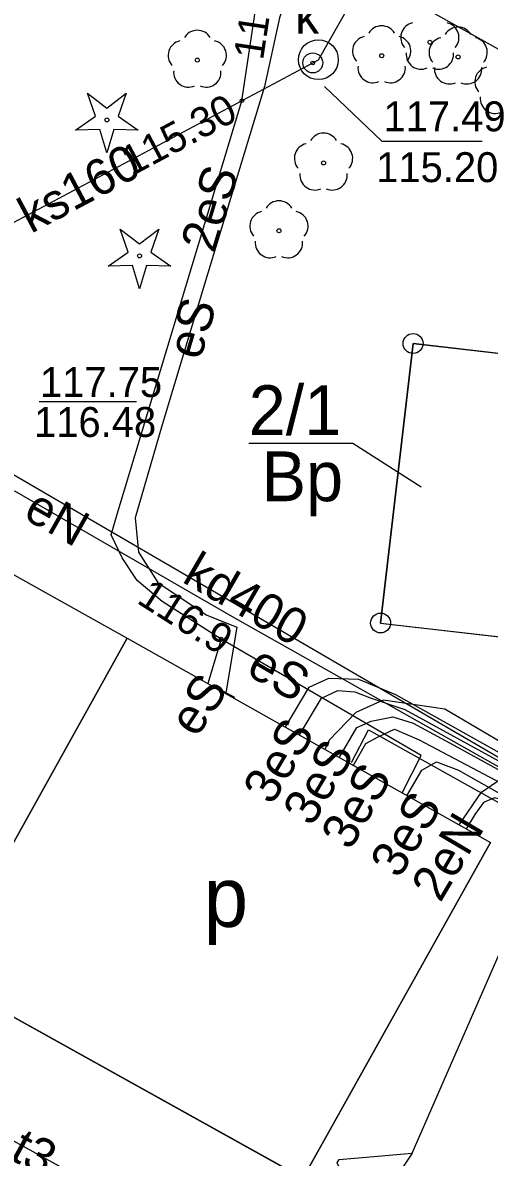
# Model space of a CAD drawing. Extents: x 6434771 to 6436222, y 5663454 to 5664782.
# Drawn here: x 6435355.97 to 6435367.69, y 5663757.73 to 5663786.19 of the extents above; entities that cross this region are included whole.
import ezdxf

# ---------------------------------------------------------------- set-up
doc = ezdxf.new("R2010")
doc.units = 0
for name, color, linetype in [('Warstwa 1', 7, 'Continuous'), ('Warstwa 10', 7, 'Continuous'), ('Warstwa 11', 7, 'Continuous'), ('Warstwa 12', 7, 'Continuous'), ('Warstwa 13', 7, 'Continuous'), ('Warstwa 14', 7, 'Continuous'), ('Warstwa 15', 7, 'Continuous'), ('Warstwa 2', 7, 'Continuous'), ('Warstwa 20', 7, 'Continuous'), ('Warstwa 3', 7, 'Continuous'), ('Warstwa 4', 7, 'Continuous'), ('Warstwa 5', 7, 'Continuous'), ('Warstwa 6', 7, 'Continuous'), ('Warstwa 7', 7, 'Continuous'), ('Warstwa 8', 7, 'Continuous'), ('Warstwa 9', 7, 'Continuous')]:
    doc.layers.add(name, color=color, linetype=linetype)

msp = doc.modelspace()

# ---------------------------------------------------------------- linework, layer by layer
at = {"layer": 'Warstwa 1'}
for p, q in [((6435364.963, 5663771.132), (6435365.778, 5663778.142)), ((6435365.778, 5663778.142), (6435371.74, 5663777.45)), ((6435364.963, 5663771.132), (6435370.925, 5663770.44))]:
    msp.add_line(p, q, dxfattribs=at)
for points in [[(6435358.6, 5663770.75), (6435353.88, 5663762.28), (6435350.43, 5663764.21), (6435352.9, 5663768.67), (6435349.4, 5663770.61), (6435348.38, 5663768.83), (6435316.59, 5663786.57), (6435315.32, 5663794.07), (6435315.68, 5663794.72)], [(6435363.18, 5663757.5), (6435364.23, 5663756.91), (6435364.06, 5663756.63), (6435353.88, 5663762.28), (6435358.6, 5663770.75), (6435367.72, 5663765.63)]]:
    msp.add_lwpolyline(points, close=True, dxfattribs=at)
at = {"layer": 'Warstwa 10'}
for points in [[(6435313.27, 5663864.65), (6435387, 5663822.95), (6435387.51, 5663822.93), (6435387.93, 5663822.78), (6435388.13, 5663822.51), (6435388.09, 5663822.2), (6435386.38, 5663818.98), (6435368.93, 5663788.97), (6435368.32, 5663788.26), (6435363.81, 5663789.87), (6435363.31, 5663790.01), (6435362.9, 5663789.68), (6435362.98, 5663788.03), (6435362.42, 5663786.31), (6435362.05, 5663784.59), (6435360.54, 5663779.63), (6435359.48, 5663776.1), (6435358.8, 5663773.77), (6435358.88, 5663772.91), (6435359.37, 5663772.15), (6435360.58, 5663771.34), (6435361.35, 5663771.03), (6435361.08, 5663769.38)], [(6435364.23, 5663767.63), (6435364.66, 5663768.45), (6435368.28, 5663766.43), (6435371.47, 5663764.1), (6435374.42, 5663763.18), (6435378.3, 5663764.71), (6435380.6, 5663765.86), (6435383.87, 5663767.93), (6435386.51, 5663772.32), (6435388.06, 5663775.08), (6435392.27, 5663781.79), (6435407.45, 5663806.8), (6435412.52, 5663815.72), (6435415.42, 5663820.48), (6435414.72, 5663822.57), (6435417.27, 5663827.72), (6435418.06, 5663829.2), (6435426.22, 5663844.12)], [(6435360.96, 5663770.73), (6435359.48, 5663771.67), (6435358.85, 5663772.2), (6435358.47, 5663772.77), (6435358.2, 5663773.34), (6435358.35, 5663773.86), (6435361.48, 5663784.23), (6435362.11, 5663788.41), (6435362.27, 5663788.69)], [(6435360.96, 5663770.73), (6435360.624, 5663769.614)], [(6435365.502, 5663766.875), (6435365.98, 5663767.81), (6435360.96, 5663770.73)], [(6435362.57, 5663768.51), (6435363.17, 5663769.52), (6435363.66, 5663769.75), (6435364.41, 5663769.72), (6435365.34, 5663769.34), (6435368.93, 5663767.33), (6435370.58, 5663766.4), (6435370.99, 5663765.94), (6435371.49, 5663765.29), (6435372, 5663764.62), (6435372.91, 5663764.29), (6435373.93, 5663764.04), (6435375, 5663763.98), (6435376.32, 5663764.3), (6435377.4, 5663764.83), (6435378.25, 5663765.27), (6435378.66, 5663765.52), (6435379.89, 5663766.528)], [(6435362.92, 5663768.31), (6435363.48, 5663769.25), (6435363.89, 5663769.44), (6435364.32, 5663769.41), (6435364.73, 5663769.25), (6435365.57, 5663768.96), (6435370.29, 5663766.38), (6435370.78, 5663765.83), (6435371.09, 5663765.38), (6435371.25, 5663765.24), (6435371.58, 5663764.8), (6435371.95, 5663764.39), (6435372.81, 5663764.1), (6435373.28, 5663763.94), (6435373.5, 5663763.88), (6435374.62, 5663763.72), (6435376.29, 5663764.01), (6435376.84, 5663764.28), (6435378.97, 5663765.37), (6435380.267, 5663766.272)], [(6435363.92, 5663767.75), (6435364.37, 5663768.51), (6435364.73, 5663768.67), (6435365.27, 5663768.78), (6435365.78, 5663768.62), (6435366.8, 5663768.07), (6435370.11, 5663766.25), (6435370.43, 5663766.07), (6435370.69, 5663765.75), (6435370.87, 5663765.38), (6435371.14, 5663765.01), (6435371.39, 5663764.7), (6435371.8, 5663764.34), (6435372.26, 5663764.12), (6435372.48, 5663763.99), (6435372.95, 5663763.83), (6435373.48, 5663763.66), (6435374.22, 5663763.53), (6435374.83, 5663763.53)], [(6435364.27, 5663767.55), (6435364.59, 5663768.11), (6435364.9, 5663768.28), (6435365.31, 5663768.47), (6435365.93, 5663768.2), (6435369.91, 5663766.1), (6435370.28, 5663765.79), (6435370.46, 5663765.59), (6435370.92, 5663764.97), (6435371.33, 5663764.49), (6435371.72, 5663764.11), (6435372.22, 5663763.82), (6435372.8, 5663763.63), (6435373.81, 5663763.38), (6435374.58, 5663763.33), (6435375.19, 5663763.36), (6435375.82, 5663763.52), (6435376.54, 5663763.8)], [(6435365.62, 5663766.8), (6435366, 5663767.44), (6435366.37, 5663767.65), (6435366.92, 5663767.44), (6435369.85, 5663765.79), (6435370.29, 5663765.37), (6435370.57, 5663765.01), (6435370.92, 5663764.56), (6435371.33, 5663764.11), (6435373.15, 5663763.3), (6435374.29, 5663763.14), (6435375.15, 5663763.1), (6435375.79, 5663763.35), (6435376.59, 5663763.61), (6435376.99, 5663763.82), (6435377.97, 5663764.33)]]:
    msp.add_lwpolyline(points, dxfattribs=at)
for points in [[(6435357.305, 5663783.495), (6435357.807, 5663783.842), (6435357.605, 5663784.418), (6435358.09, 5663784.048), (6435358.575, 5663784.418), (6435358.373, 5663783.842), (6435358.875, 5663783.495), (6435358.265, 5663783.509), (6435358.09, 5663782.925), (6435357.915, 5663783.509)], [(6435358.125, 5663780.085), (6435358.627, 5663780.432), (6435358.425, 5663781.008), (6435358.91, 5663780.638), (6435359.395, 5663781.008), (6435359.193, 5663780.432), (6435359.695, 5663780.085), (6435359.085, 5663780.099), (6435358.91, 5663779.515), (6435358.735, 5663780.099)]]:
    msp.add_lwpolyline(points, close=True, dxfattribs=at)
for centre, radius in [((6435358.09, 5663783.75), 0.05), ((6435358.91, 5663780.34), 0.05), ((6435365.778, 5663778.142), 0.25), ((6435364.963, 5663771.132), 0.25)]:
    msp.add_circle(centre, radius, dxfattribs=at)
at = {"layer": 'Warstwa 11'}
for centre in [(6435366.2, 5663785.7), (6435360.36, 5663785.25), (6435364.99, 5663785.36), (6435366.91, 5663785.33), (6435363.53, 5663782.67), (6435362.41, 5663780.97)]:
    msp.add_circle(centre, 0.05, dxfattribs=at)
for centre, start, end in [((6435365.843, 5663785.816), 102.1471, 221.8529), ((6435366.557, 5663785.816), 318.1471, 77.8529), ((6435360.36, 5663785.625), 30.1471, 149.8529), ((6435364.633, 5663785.476), 102.1471, 221.8529), ((6435364.99, 5663785.735), 30.1471, 149.8529), ((6435365.347, 5663785.476), 318.1471, 77.8529), ((6435366.91, 5663785.705), 30.1471, 149.8529), ((6435360.003, 5663785.366), 102.1471, 221.8529), ((6435360.717, 5663785.366), 318.1471, 77.8529), ((6435366.553, 5663785.446), 102.1471, 221.8529), ((6435367.267, 5663785.446), 318.1471, 77.8529), ((6435365.98, 5663785.397), 174.1471, 293.8529), ((6435366.42, 5663785.397), 246.1471, 5.8529), ((6435364.77, 5663785.057), 174.1471, 293.8529), ((6435365.21, 5663785.057), 246.1471, 5.8529), ((6435366.69, 5663785.027), 174.1471, 293.8529), ((6435367.13, 5663785.027), 246.1471, 5.8529), ((6435367.703, 5663784.706), 102.1471, 221.8529), ((6435360.14, 5663784.947), 174.1471, 293.8529), ((6435360.58, 5663784.947), 246.1471, 5.8529), ((6435367.84, 5663784.287), 174.1471, 293.8529), ((6435363.53, 5663783.045), 30.1471, 149.8529), ((6435363.173, 5663782.786), 102.1471, 221.8529), ((6435363.887, 5663782.786), 318.1471, 77.8529), ((6435363.31, 5663782.367), 174.1471, 293.8529), ((6435363.75, 5663782.367), 246.1471, 5.8529), ((6435362.41, 5663781.345), 30.1471, 149.8529), ((6435362.053, 5663781.086), 102.1471, 221.8529), ((6435362.767, 5663781.086), 318.1471, 77.8529), ((6435362.19, 5663780.667), 174.1471, 293.8529), ((6435362.63, 5663780.667), 246.1471, 5.8529)]:
    msp.add_arc(centre, 0.375, start, end, dxfattribs=at)
at = {"layer": 'Warstwa 12'}
for points in [[(6435301.381, 5663814.818), (6435304.531, 5663813.026), (6435312.56, 5663808.528), (6435317.022, 5663805.997), (6435322.544, 5663803.492), (6435325.031, 5663802.332), (6435326.182, 5663801.779), (6435327.709, 5663801.276), (6435328.664, 5663800.945), (6435329.709, 5663800.582), (6435331.487, 5663800.019), (6435332.294, 5663800.009), (6435333.884, 5663800.34), (6435334.816, 5663800.546), (6435336.575, 5663801.467), (6435337.956, 5663802.205), (6435340.361, 5663800.883), (6435352.831, 5663793.927), (6435371.59, 5663783.486), (6435371.373, 5663781.121), (6435370.67, 5663774.08)], [(6435401.372, 5663778.863), (6435401.53, 5663778.64), (6435400.68, 5663777.82), (6435397.13, 5663775.45), (6435396.09, 5663774.78), (6435393.98, 5663773.24), (6435391.54, 5663773.18), (6435386.97, 5663770.43), (6435382.75, 5663768.01), (6435379.5, 5663765.06), (6435375.81, 5663763.15), (6435374.57, 5663762.95), (6435373.22, 5663763.3), (6435372.26, 5663763.68), (6435371.36, 5663764.13), (6435370.9, 5663764.76), (6435369.89, 5663765.86), (6435368.31, 5663766.62), (6435367.82, 5663766.75), (6435367.55, 5663766.63), (6435367.33, 5663766.33), (6435367.111, 5663765.972)], [(6435369.19, 5663765.15), (6435368.95, 5663766.48), (6435368.25, 5663767.34), (6435361.24, 5663771.29), (6435355.78, 5663774.44), (6435354.95, 5663774.31), (6435354.41, 5663775.09), (6435353.07, 5663775.93), (6435352.178, 5663774.337)], [(6435366.939, 5663766.068), (6435367.5, 5663766.89), (6435369.71, 5663768.41), (6435370.45, 5663770.64), (6435370.67, 5663774.08)], [(6435444.38, 5663746.25), (6435436.16, 5663750.81), (6435418.67, 5663760.32), (6435401.19, 5663769.82), (6435394.06, 5663773.55), (6435391.75, 5663773.24), (6435389.07, 5663771.46), (6435380.58, 5663766.06), (6435377.957, 5663766.901), (6435377.54, 5663767.18), (6435377.12, 5663767.06), (6435376.99, 5663766.97), (6435376.44, 5663766.57), (6435375.29, 5663766.13), (6435373.65, 5663766.09), (6435371.54, 5663766.43), (6435369.76, 5663767.1), (6435366.58, 5663768.97), (6435365.03, 5663769.2), (6435364.34, 5663768.89), (6435363.67, 5663768.19), (6435363.566, 5663767.962)], [(6435365.758, 5663757.838), (6435368.001, 5663762.96), (6435369.826, 5663766.951), (6435370.569, 5663768.494), (6435370.77, 5663769.595), (6435370.249, 5663770.554)], [(6435351.309, 5663763.718), (6435351.08, 5663763.28), (6435349.89, 5663761.03), (6435354.28, 5663758.95), (6435363.01, 5663754.14), (6435366.48, 5663754.58)], [(6435349.89, 5663761.03), (6435354.28, 5663758.95), (6435363.01, 5663754.14), (6435363.74, 5663753.9), (6435363.96, 5663753.76), (6435364.07, 5663753.99), (6435366.48, 5663754.58), (6435367.69, 5663753.89)], [(6435365.758, 5663757.838), (6435365.384, 5663757.28), (6435364.828, 5663756.288), (6435364.722, 5663756.073), (6435363.255, 5663753.64), (6435360.945, 5663749.563), (6435359.63, 5663747.275), (6435359.88, 5663747), (6435362.451, 5663745.172), (6435363.102, 5663744.676)], [(6435394.642, 5663738.189), (6435388.921, 5663741.543), (6435378.273, 5663747.777), (6435377.669, 5663748.122), (6435375.241, 5663749.856), (6435371.41, 5663752.407), (6435369.582, 5663753.549), (6435369.366, 5663753.787), (6435366.482, 5663755.219), (6435364.722, 5663756.073), (6435364.433, 5663756.257), (6435364.238, 5663756.605), (6435364.116, 5663757.059), (6435363.869, 5663757.589), (6435363.925, 5663757.678), (6435365.758, 5663757.838)]]:
    msp.add_lwpolyline(points, dxfattribs=at)
at = {"layer": 'Warstwa 14'}
msp.add_line((6435358.83, 5663776.678), (6435356.385, 5663776.678), dxfattribs=at)
msp.add_lwpolyline([(6435363.556, 5663784.592), (6435364.991, 5663783.213), (6435367.515, 5663783.213)], dxfattribs=at)
for centre in [(6435363.26, 5663785.18), (6435363.26, 5663785.18), (6435361.48, 5663784.23), (6435360.96, 5663770.73)]:
    msp.add_circle(centre, 0.045, dxfattribs=at)
at = {"layer": 'Warstwa 15'}
msp.add_lwpolyline([(6435361.651, 5663775.641), (6435364.269, 5663775.641), (6435365.979, 5663774.551)], dxfattribs=at)
msp.add_circle((6435363.4, 5663785.26), 0.5, dxfattribs=at)
at = {"layer": 'Warstwa 2'}
msp.add_lwpolyline([(6435361.651, 5663775.641), (6435364.269, 5663775.641), (6435365.979, 5663774.551)], dxfattribs=at)
at = {"layer": 'Warstwa 20'}
msp.add_line((6435361.301, 5663769.263), (6435360.859, 5663769.497), dxfattribs=at)
at = {"layer": 'Warstwa 4'}
msp.add_circle((6435363.26, 5663785.18), 0.25, dxfattribs=at)
at = {"layer": 'Warstwa 6'}
msp.add_lwpolyline([(6435364.963, 5663771.132), (6435370.925, 5663770.44), (6435371.74, 5663777.45), (6435365.778, 5663778.142)], close=True, dxfattribs=at)
msp.add_circle((6435363.26, 5663785.18), 0.045, dxfattribs=at)
at = {"layer": 'Warstwa 7'}
for points in [[(6435363.4, 5663785.26), (6435381.641, 5663817.296)], [(6435372.32, 5663765.2), (6435355.32, 5663775.09), (6435347.51, 5663779.39), (6435328.81, 5663789.87), (6435325.88, 5663789.68), (6435323.07, 5663791.27)], [(6435329.15, 5663791.43), (6435338.08, 5663786.22), (6435341.74, 5663784.24), (6435347.01, 5663781.34), (6435351.34, 5663778.84), (6435363.4, 5663785.26)]]:
    msp.add_lwpolyline(points, dxfattribs=at)
at = {"layer": 'Warstwa 8'}
msp.add_line((6435353.88, 5663762.28), (6435364.06, 5663756.63), dxfattribs=at)
at = {"layer": 'Warstwa 9'}
msp.add_line((6435363.18, 5663757.5), (6435367.72, 5663765.63), dxfattribs=at)

# ---------------------------------------------------------------- texts
at = {"layer": 'Warstwa 11'}
for s, rotation, p in [('2eS', 73.2068, (6435360.788, 5663780.38)), ('eS', 73.287, (6435360.43, 5663777.698)), ('eS', 329.8174, (6435361.554, 5663769.863)), ('eS', 56.3561, (6435360.341, 5663768.231)), ('3eS', 59.2152, (6435362.235, 5663766.537)), ('3eS', 59.3699, (6435363.236, 5663766)), ('3eS', 60.258, (6435364.203, 5663765.403)), ('3eS', 59.3011, (6435365.43, 5663764.695))]:
    msp.add_text(s, height=0.9, rotation=rotation, dxfattribs=at).set_placement(p)
at = {"layer": 'Warstwa 13'}
for s, rotation, p in [('eN', 330.6024, (6435355.955, 5663773.776)), ('2eN', 59.3355, (6435366.462, 5663764.098)), ('t3', 331.1467, (6435355.614, 5663757.705))]:
    msp.add_text(s, height=0.9, rotation=rotation, dxfattribs=at).set_placement(p)
at = {"layer": 'Warstwa 14'}
for s, rotation, p in [('116.5', 81.4288, (6435362.01, 5663785.23)), ('115.30', 28.0291, (6435358.714, 5663782.331)), ('116.9', 327.5772, (6435358.81, 5663771.652))]:
    msp.add_text(s, height=0.75, rotation=rotation, dxfattribs=at).set_placement(p)
for s, p in [('115.20', (6435364.852, 5663782.19)), ('116.48', (6435356.26, 5663775.799))]:
    msp.add_text(s, height=0.75, dxfattribs=at).set_placement(p)
at = {"layer": 'Warstwa 15'}
msp.add_text('2/1', height=1.25, dxfattribs=at).set_placement((6435361.651, 5663775.845))
at = {"layer": 'Warstwa 2'}
msp.add_text('Bp', height=1.25, dxfattribs=at).set_placement((6435361.976, 5663774.187))
at = {"layer": 'Warstwa 3'}
msp.add_text('p', height=1.5, dxfattribs=at).set_placement((6435360.52, 5663763.51))
at = {"layer": 'Warstwa 5'}
msp.add_text('k', height=0.9, dxfattribs=at).set_placement((6435362.818, 5663785.911))
at = {"layer": 'Warstwa 6'}
for s, p in [('117.49', (6435365.035, 5663783.465)), ('117.75', (6435356.409, 5663776.799))]:
    msp.add_text(s, height=0.75, dxfattribs=at).set_placement(p)
at = {"layer": 'Warstwa 7'}
for s, rotation, p in [('ks160', 28.0291, (6435356.181, 5663780.888)), ('kd400', 329.8117, (6435359.948, 5663772.175))]:
    msp.add_text(s, height=0.9, rotation=rotation, dxfattribs=at).set_placement(p)

doc.saveas('drawing.dxf')
